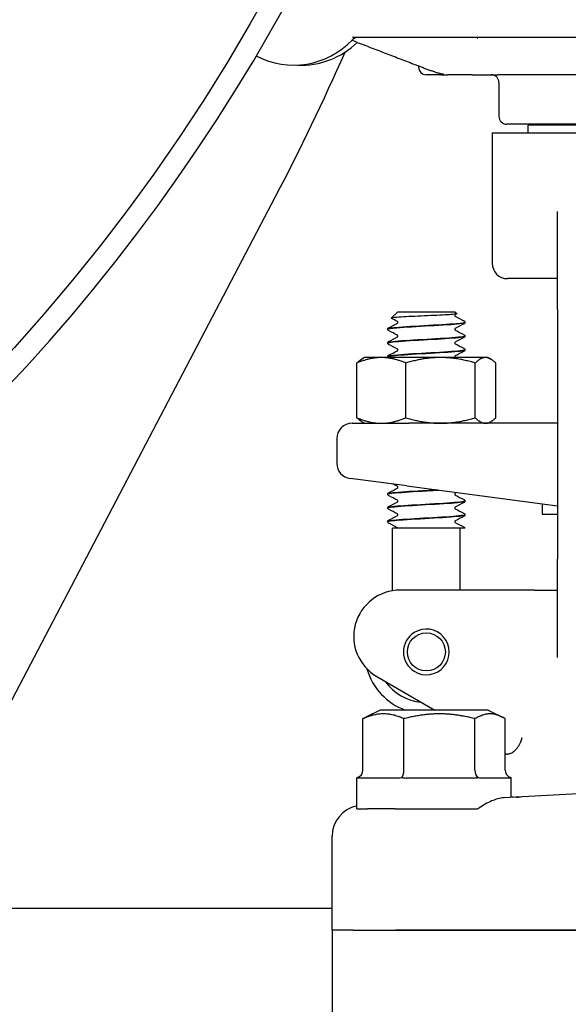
# Model space of a CAD drawing. Header units: inches. Extents: x 5 to 1128, y -85 to 748.
# Tile 480 of 656: x 616.35 to 618.57, y 337.22 to 341.2. Entities that reach past the tile are written whole.
import ezdxf

# ---------------------------------------------------------------- set-up
doc = ezdxf.new("R2010")
doc.units = ezdxf.units.IN
doc.header["$LTSCALE"] = 32
doc.header["$MEASUREMENT"] = 0
doc.layers.add('Visible (ANSI)', color=7, linetype='Continuous', lineweight=30)

msp = doc.modelspace()

# ---------------------------------------------------------------- linework, layer by layer
at = {"layer": 'Visible (ANSI)'}
for p, q in [((619.08927, 341.13117), (617.69998, 341.13117)), ((617.96813, 341.01682), (617.96813, 341.01242)), ((618.05743, 340.98117), (617.99938, 340.98117)), ((618.05743, 340.98117), (618.08457, 340.98117)), ((618.1855, 340.98117), (618.08457, 340.98117)), ((618.1855, 340.98117), (618.28816, 340.98117)), ((618.89284, 340.98117), (618.28816, 340.98117)), ((618.29313, 340.94992), (618.29313, 340.81242)), ((619.36188, 340.78117), (618.32438, 340.78117)), ((619.27488, 340.77742), (618.41138, 340.77742)), ((618.41138, 340.74617), (618.41138, 340.77742)), ((618.51813, 340.77742), (618.51813, 340.78117)), ((618.26563, 340.74617), (619.42063, 340.74617)), ((618.26563, 340.74617), (618.26563, 340.21867)), ((615.41982, 336.73117), (617.38931, 340.4885)), ((618.53063, 340.03117), (618.53063, 340.42808)), ((618.53063, 340.15617), (618.32813, 340.15617)), ((617.88211, 340.02117), (617.8575, 339.99656)), ((618.11665, 340.02117), (617.88211, 340.02117)), ((618.11665, 340.02117), (618.12297, 340.01485)), ((618.53063, 340.03117), (618.53063, 339.02117)), ((618.15563, 339.97915), (618.15563, 339.97973)), ((617.84313, 339.95134), (617.84313, 339.95192)), ((618.15563, 339.92354), (618.15563, 339.92412)), ((617.84313, 339.89573), (617.84313, 339.89631)), ((617.74938, 339.83717), (617.73833, 339.83079)), ((617.81735, 339.83717), (617.74938, 339.83717)), ((618.05677, 339.83717), (617.81735, 339.83717)), ((617.84313, 339.84012), (617.84313, 339.8407)), ((618.2388, 339.83717), (618.05677, 339.83717)), ((618.15563, 339.86792), (618.15563, 339.86851)), ((618.24938, 339.83717), (618.2388, 339.83717)), ((618.24938, 339.83717), (618.26043, 339.83079)), ((617.71842, 339.5935), (617.71842, 339.81484)), ((617.91629, 339.5935), (617.91629, 339.81484)), ((618.19726, 339.5935), (618.19726, 339.81484)), ((618.28035, 339.5935), (618.28035, 339.81484)), ((617.69938, 339.57117), (617.92827, 339.57117)), ((617.74938, 339.57117), (617.73833, 339.57755)), ((618.53063, 339.57117), (617.92827, 339.57117)), ((618.24938, 339.57117), (618.26043, 339.57755)), ((617.63688, 339.50867), (617.63688, 339.40979)), ((617.92011, 339.31769), (617.69122, 339.34782)), ((617.84313, 339.28401), (617.84313, 339.28459)), ((617.92011, 339.31769), (618.53063, 339.23731)), ((618.15563, 339.2562), (618.15563, 339.25678)), ((618.46813, 339.24554), (618.46813, 339.20372)), ((617.84313, 339.2284), (617.84313, 339.22898)), ((618.15563, 339.20059), (618.15563, 339.20117)), ((618.46813, 339.20372), (618.53063, 339.20372)), ((617.84313, 339.17279), (617.84313, 339.17337)), ((618.0278, 339.14617), (617.86188, 339.14617)), ((617.86188, 338.89355), (617.86188, 339.14617)), ((618.1392, 339.14617), (618.0278, 339.14617)), ((618.13688, 338.89617), (618.13688, 339.14617)), ((618.15557, 339.14617), (618.1392, 339.14617)), ((618.53063, 338.62426), (618.53063, 339.02117)), ((618.34936, 338.89617), (617.89313, 338.89617)), ((618.43703, 338.89617), (618.34936, 338.89617)), ((618.43703, 338.89617), (618.53063, 338.89617)), ((617.79938, 338.54629), (618.03342, 338.41117)), ((617.81188, 338.41117), (617.75479, 338.38262)), ((618.24938, 338.41117), (617.81188, 338.41117)), ((618.24938, 338.41117), (618.30648, 338.38262)), ((617.74306, 338.16742), (617.74306, 338.37621)), ((617.90863, 338.16742), (617.90863, 338.37621)), ((618.19621, 338.16742), (618.19621, 338.37621)), ((618.31821, 338.16742), (618.31821, 338.37621)), ((617.71817, 338.13617), (617.71813, 338.13617)), ((617.71813, 338.01117), (617.71813, 338.13617)), ((617.87838, 338.13617), (617.72212, 338.13617)), ((618.19084, 338.13617), (617.91945, 338.13617)), ((618.34313, 338.13617), (618.22796, 338.13617)), ((618.34313, 338.05747), (618.34313, 338.13617)), ((618.84313, 338.08367), (618.31141, 338.0558)), ((617.71813, 338.01117), (617.76193, 338.01117)), ((617.87345, 338.01117), (617.76193, 338.01117)), ((617.87345, 338.01117), (617.90406, 338.01117)), ((617.90406, 338.01117), (618.06599, 338.01117)), ((618.06599, 338.01117), (618.20777, 338.01117)), ((617.61813, 337.52117), (617.61813, 337.90082)), ((617.61813, 337.60867), (615.87978, 337.60867)), ((617.61813, 337.52117), (617.61813, 337.09361)), ((617.70363, 337.52117), (617.61813, 337.52117)), ((617.70363, 337.52117), (617.61813, 337.52117)), ((617.70363, 337.52117), (617.87408, 337.52117)), ((617.70363, 337.52117), (617.87408, 337.52117)), ((617.87408, 337.52117), (618.84313, 337.52117)), ((618.84313, 337.52117), (617.87408, 337.52117))]:
    msp.add_line(p, q, dxfattribs=at)
for centre, radius in [((610.78063, 344.92117), 7.5), ((617.99938, 338.64617), 0.07688)]:
    msp.add_circle(centre, radius, dxfattribs=at)
for centre, radius, start, end in [((610.78063, 344.92117), 7.588, 134.247392, 45.752608), ((617.46292, 341.34492), 0.325, 242.18881, 316.55016), ((617.49323, 341.34492), 0.325, 267.32759, 314.23218), ((617.72155, 341.09992), 0.03125, 90, 136.55016), ((608.93281, 344.92117), 9.54783, 332.337698, 336.228971), ((617.99938, 341.01242), 0.03125, 180, 270), ((618.26188, 340.94992), 0.03125, 0, 90), ((618.32438, 340.81242), 0.03125, 180, 270), ((618.32813, 340.21867), 0.0625, 180, 270), ((617.69938, 339.50867), 0.0625, 90, 180), ((617.69938, 339.40979), 0.0625, 180, 262.5), ((617.89313, 338.70867), 0.1875, 90, 240), ((617.99938, 338.64617), 0.0925, 122.15008, 237.84992), ((617.99938, 338.64617), 0.0925, 237.84992, 122.15008), ((617.99938, 338.64617), 0.25, 195.89001, 250.05156), ((617.99938, 338.64617), 0.20454, 215.75553, 264.24447)]:
    msp.add_arc(centre, radius, start, end, dxfattribs=at)
for centre, major_axis, ratio, start_param, end_param in [((617.70711, 338.16742), (-0.03595, 0), 0.8693335, 1.9174431, 3.1415927), ((617.89338, 338.16742), (0, -0.03125), 0.4879975, 0.3466468, 1.5707963), ((618.21691, 338.16742), (0, -0.03125), 0.662309, 4.712389, 5.9365385), ((618.35416, 338.16742), (-0.03595, 0), 0.8693335, 0, 1.2241495), ((617.74361, 337.90087), (-0.12531, -0.00657), 0.9961843, 4.8646945, 6.2310249)]:
    msp.add_ellipse(centre, major_axis=major_axis, ratio=ratio, start_param=start_param, end_param=end_param, dxfattribs=at)
for points in [[(617.71668, 341.1133), (617.71043, 341.1157), (617.70417, 341.11817), (617.69823, 341.12074)], [(618.12262, 340.01406), (618.12043, 340.01291), (618.11824, 340.01176), (618.11605, 340.0106)], [(618.11605, 340.00388), (618.12794, 339.99763), (618.13983, 339.99139), (618.15173, 339.98516)], [(617.84687, 339.95727), (617.85882, 339.96353), (617.87077, 339.96979), (617.88272, 339.97608)], [(617.88272, 339.9828), (617.87442, 339.98716), (617.86612, 339.99152), (617.85782, 339.99587)], [(618.1519, 339.9738), (618.13994, 339.96754), (618.12799, 339.96128), (618.11605, 339.95499)], [(618.15204, 339.98499), (618.15194, 339.98505), (618.15184, 339.9851), (618.15173, 339.98516)], [(617.88272, 339.92719), (617.87077, 339.93347), (617.85882, 339.93974), (617.84687, 339.946)], [(617.84687, 339.90165), (617.85882, 339.90792), (617.87077, 339.91418), (617.88272, 339.92046)], [(618.11605, 339.94827), (618.12799, 339.94199), (618.13994, 339.93572), (618.1519, 339.92946)], [(618.1519, 339.91819), (618.13994, 339.91193), (618.12799, 339.90566), (618.11605, 339.89938)], [(617.88272, 339.87158), (617.87077, 339.87786), (617.85882, 339.88413), (617.84687, 339.89039)], [(618.11605, 339.89266), (618.12799, 339.88638), (618.13994, 339.88011), (618.1519, 339.87385)], [(617.84687, 339.84604), (617.85882, 339.8523), (617.87077, 339.85857), (617.88272, 339.86485)], [(618.1519, 339.86258), (618.13994, 339.85632), (618.12799, 339.85005), (618.11605, 339.84377)], [(617.88272, 339.31547), (617.87667, 339.31865), (617.87062, 339.32183), (617.86456, 339.325)], [(617.84687, 339.28993), (617.85882, 339.29619), (617.87077, 339.30246), (617.88272, 339.30874)], [(618.12249, 339.29104), (618.12034, 339.28992), (618.11819, 339.28879), (618.11605, 339.28766)], [(618.11605, 339.28094), (618.12799, 339.27466), (618.13994, 339.26839), (618.1519, 339.26213)], [(617.88272, 339.25985), (617.87077, 339.26614), (617.85882, 339.2724), (617.84687, 339.27866)], [(617.84687, 339.23432), (617.85882, 339.24058), (617.87077, 339.24685), (617.88272, 339.25313)], [(618.1519, 339.25086), (618.13994, 339.2446), (618.12799, 339.23833), (618.11605, 339.23205)], [(617.88272, 339.20424), (617.87077, 339.21053), (617.85882, 339.21679), (617.84687, 339.22305)], [(618.11605, 339.22533), (618.12799, 339.21904), (618.13994, 339.21278), (618.1519, 339.20652)], [(617.84687, 339.17871), (617.85882, 339.18497), (617.87077, 339.19124), (617.88272, 339.19752)], [(617.88272, 339.14863), (617.87077, 339.15491), (617.85882, 339.16118), (617.84687, 339.16744)], [(618.1519, 339.19525), (618.13994, 339.18899), (618.12799, 339.18272), (618.11605, 339.17644)], [(618.11605, 339.16971), (618.12799, 339.16343), (618.13994, 339.15717), (618.1519, 339.1509)], [(617.71817, 338.13617), (617.71827, 338.13617), (617.71866, 338.13665), (617.71932, 338.13803)], [(617.71932, 338.13803), (617.71999, 338.13665), (617.72097, 338.13617), (617.72212, 338.13617)], [(617.87838, 338.13617), (617.88469, 338.13617), (617.89166, 338.13665), (617.89856, 338.13803)], [(617.89856, 338.13803), (617.90548, 338.13665), (617.91269, 338.13617), (617.91945, 338.13617)], [(618.19084, 338.13617), (618.19705, 338.13617), (618.20363, 338.13665), (618.20988, 338.13803)], [(618.20988, 338.13803), (618.21612, 338.13665), (618.22236, 338.13617), (618.22796, 338.13617)], [(618.3431, 338.13617), (618.34299, 338.13617), (618.3426, 338.13665), (618.34194, 338.13803)], [(618.34313, 338.05981), (618.35812, 338.05954), (618.37053, 338.0589), (618.38027, 338.05941)]]:
    msp.add_open_spline(points, degree=3, dxfattribs=at)
for points, knots in [([(617.71668, 341.1133), (617.73665, 341.10563), (617.75661, 341.09796), (617.79655, 341.08262), (617.81652, 341.07496), (617.85646, 341.05963), (617.87643, 341.05197), (617.91637, 341.03665), (617.93635, 341.029), (617.9763, 341.01369), (617.99627, 341.00605), (618.01625, 340.9984)], [0.6477885, 0.6477885, 0.6477885, 0.6477885, 0.84276542, 0.84276542, 1.03774233, 1.03774233, 1.23271925, 1.23271925, 1.42769616, 1.42769616, 1.62267307, 1.62267307, 1.62267307, 1.62267307]), ([(617.80014, 341.13117), (617.80014, 341.13117), (617.80014, 341.13117), (617.80014, 341.13117), (617.80012, 341.13117), (617.80009, 341.13117), (617.80006, 341.13117), (617.79997, 341.13117), (617.7999, 341.13117), (617.79964, 341.13117), (617.79944, 341.13117), (617.79899, 341.13117), (617.79873, 341.13117), (617.79846, 341.13117), (617.79839, 341.13117), (617.79834, 341.13116), (617.79833, 341.13116), (617.79833, 341.13116)], [0.002242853, 0.002242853, 0.002242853, 0.002242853, 0.002305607, 0.002305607, 0.002778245, 0.002778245, 0.003407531, 0.003407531, 0.005085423, 0.005085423, 0.009559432, 0.009559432, 0.015533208, 0.015533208, 0.017882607, 0.017882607, 0.018819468, 0.018819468, 0.018819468, 0.018819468]), ([(618.20338, 341.13117), (618.20457, 341.13051), (618.20579, 341.12985), (618.2071, 341.12919), (618.20737, 341.12905), (618.20774, 341.12888), (618.20787, 341.12882), (618.20811, 341.12871), (618.2082, 341.12867), (618.20823, 341.12866), (618.20824, 341.12866), (618.20824, 341.12866)], [0.075506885, 0.075506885, 0.075506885, 0.075506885, 0.086783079, 0.086783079, 0.089936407, 0.089936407, 0.091973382, 0.091973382, 0.09490981, 0.09490981, 0.095724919, 0.095724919, 0.095724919, 0.095724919]), ([(618.07069, 340.98221), (618.07069, 340.98221), (618.07068, 340.98221), (618.07065, 340.98221), (618.07063, 340.98222), (618.07054, 340.98223), (618.0705, 340.98223), (618.07042, 340.98225), (618.07036, 340.98225), (618.07025, 340.98227), (618.07018, 340.98228), (618.07, 340.98231), (618.06988, 340.98233), (618.06929, 340.98241), (618.06886, 340.98248), (618.06762, 340.98268), (618.06683, 340.98281), (618.06357, 340.9834), (618.06089, 340.98398), (618.05546, 340.98532), (618.05271, 340.98606), (618.04717, 340.98766), (618.04434, 340.98852), (618.03718, 340.9908), (618.0329, 340.99225), (618.02444, 340.99528), (618.0203, 340.99686), (618.01625, 340.9984)], [0.26612976, 0.26612976, 0.26612976, 0.26612976, 0.2668941, 0.2668941, 0.26783144, 0.26783144, 0.26830071, 0.26830071, 0.26877383, 0.26877383, 0.26924374, 0.26924374, 0.27018646, 0.27018646, 0.27396155, 0.27396155, 0.28138088, 0.28138088, 0.30389899, 0.30389899, 0.32519321, 0.32519321, 0.34787479, 0.34787479, 0.38447631, 0.38447631, 0.42408822, 0.42408822, 0.42408822, 0.42408822]), ([(618.12297, 340.01485), (618.12311, 340.01471), (618.12315, 340.01457), (618.12268, 340.01367), (618.11908, 340.01292), (618.10584, 340.01141), (618.09624, 340.01066), (618.07213, 340.00914), (618.05779, 340.00839), (618.02611, 340.00688), (618.00905, 340.00613), (617.9744, 340.00461), (617.95715, 340.00386), (617.92472, 340.00235), (617.9099, 340.0016), (617.88474, 340.00008), (617.87471, 339.99933), (617.86091, 339.99782), (617.85737, 339.99707), (617.85739, 339.99617), (617.85753, 339.99602), (617.85782, 339.99587)], [-1.8174748, -1.8174748, -1.8174748, -1.8174748, -1.7949096, -1.7949096, -1.6700584, -1.6700584, -1.5430016, -1.5430016, -1.41374, -1.41374, -1.2822742, -1.2822742, -1.1486049, -1.1486049, -1.0127327, -1.0127327, -0.8746582, -0.8746582, -0.7343822, -0.7343822, -0.7065085, -0.7065085, -0.7065085, -0.7065085]), ([(618.11607, 340.01062), (618.11607, 340.01062), (618.11591, 340.01054), (618.11538, 340.00999), (618.11511, 340.00965), (618.11463, 340.00864), (618.11445, 340.00794), (618.11445, 340.00724)], [0.003893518, 0.003893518, 0.003893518, 0.003893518, 0.02135506, 0.02135506, 0.032660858, 0.032660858, 0.044379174, 0.044379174, 0.044379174, 0.044379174]), ([(618.11445, 340.00724), (618.11445, 340.00617), (618.11489, 340.00517), (618.1156, 340.00421), (618.11585, 340.00402), (618.11604, 340.00389), (618.11607, 340.00387), (618.11607, 340.00387)], [0, 0, 0, 0, 0.017919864, 0.017919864, 0.032518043, 0.032518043, 0.040461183, 0.040461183, 0.040461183, 0.040461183]), ([(617.84313, 339.95195), (617.84319, 339.95308), (617.84362, 339.95415), (617.8446, 339.95562), (617.84513, 339.9561), (617.84605, 339.95681), (617.84646, 339.95705), (617.84687, 339.95727)], [0, 0, 0, 0, 0.015967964, 0.015967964, 0.031253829, 0.031253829, 0.045415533, 0.045415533, 0.045415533, 0.045415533]), ([(617.84334, 339.95132), (617.84348, 339.9534), (617.85649, 339.95549), (617.88039, 339.95758), (617.91258, 339.96039), (617.96363, 339.96321), (618.01312, 339.96602), (618.06304, 339.96886), (618.11002, 339.9717), (618.13494, 339.97454), (618.14842, 339.97608), (618.15536, 339.97761), (618.15543, 339.97915)], [-14.1400278, -14.1400278, -14.1400278, -14.1400278, -13.4320997, -13.4320997, -13.4320997, -12.4783682, -12.4783682, -12.4783682, -11.5160648, -11.5160648, -11.5160648, -10.9955743, -10.9955743, -10.9955743, -10.9955743]), ([(618.15541, 339.97975), (618.1553, 339.97775), (618.14336, 339.97574), (618.12118, 339.97374), (618.09002, 339.97092), (618.03948, 339.9681), (617.98984, 339.96528), (617.94021, 339.96247), (617.89278, 339.95965), (617.86658, 339.95683), (617.85135, 339.9552), (617.84353, 339.95356), (617.84345, 339.95192)], [4.7095281, 4.7095281, 4.7095281, 4.7095281, 5.3893637, 5.3893637, 5.3893637, 6.3443154, 6.3443154, 6.3443154, 7.2990044, 7.2990044, 7.2990044, 7.8539816, 7.8539816, 7.8539816, 7.8539816]), ([(617.88432, 339.97944), (617.88432, 339.98051), (617.88387, 339.98151), (617.88317, 339.98247), (617.88291, 339.98266), (617.88273, 339.98279), (617.88269, 339.98281), (617.88269, 339.98281)], [0, 0, 0, 0, 0.017919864, 0.017919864, 0.032518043, 0.032518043, 0.040461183, 0.040461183, 0.040461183, 0.040461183]), ([(617.88269, 339.97606), (617.88269, 339.97606), (617.88286, 339.97614), (617.88338, 339.97669), (617.88366, 339.97703), (617.88414, 339.97804), (617.88432, 339.97874), (617.88432, 339.97944)], [0.003893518, 0.003893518, 0.003893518, 0.003893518, 0.02135506, 0.02135506, 0.032660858, 0.032660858, 0.044379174, 0.044379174, 0.044379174, 0.044379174]), ([(618.15563, 339.97912), (618.15557, 339.97799), (618.15515, 339.97692), (618.15417, 339.97545), (618.15364, 339.97497), (618.15272, 339.97426), (618.1523, 339.97402), (618.1519, 339.9738)], [0, 0, 0, 0, 0.015967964, 0.015967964, 0.031253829, 0.031253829, 0.045415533, 0.045415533, 0.045415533, 0.045415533]), ([(618.15356, 339.98394), (618.15347, 339.98402), (618.15337, 339.9841), (618.15297, 339.98443), (618.1526, 339.98469), (618.15204, 339.98499)], [-0.025931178, -0.025931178, -0.025931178, -0.025931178, -0.019551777, -0.019551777, 0, 0, 0, 0]), ([(618.15356, 339.98394), (618.15399, 339.98356), (618.15445, 339.98306), (618.15526, 339.98167), (618.15558, 339.98073), (618.15563, 339.97975)], [0, 0, 0, 0, 0.013250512, 0.013250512, 0.027054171, 0.027054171, 0.027054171, 0.027054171]), ([(617.84687, 339.946), (617.84624, 339.94633), (617.84556, 339.94673), (617.84446, 339.94787), (617.84407, 339.94837), (617.84342, 339.94966), (617.84318, 339.95047), (617.84313, 339.95132)], [0, 0, 0, 0, 0.022095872, 0.022095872, 0.033561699, 0.033561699, 0.045438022, 0.045438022, 0.045438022, 0.045438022]), ([(618.15557, 339.92414), (618.15562, 339.92378), (618.15528, 339.92342), (618.15452, 339.92306), (618.14859, 339.92025), (618.11762, 339.91743), (618.07399, 339.91462), (618.03037, 339.91181), (617.97524, 339.909), (617.93066, 339.90618), (617.88609, 339.90337), (617.85322, 339.90056), (617.84519, 339.89775), (617.84382, 339.89727), (617.84318, 339.89679), (617.84324, 339.89631)], [10.9927134, 10.9927134, 10.9927134, 10.9927134, 11.1151899, 11.1151899, 11.1151899, 12.0686082, 12.0686082, 12.0686082, 13.0217811, 13.0217811, 13.0217811, 13.9747115, 13.9747115, 13.9747115, 14.1371669, 14.1371669, 14.1371669, 14.1371669]), ([(617.84338, 339.8957), (617.84325, 339.89659), (617.84543, 339.89748), (617.85005, 339.89837), (617.86461, 339.90118), (617.90302, 339.90398), (617.94998, 339.90679), (617.99687, 339.90958), (618.05107, 339.91238), (618.09109, 339.91518), (618.13088, 339.91797), (618.15556, 339.92075), (618.15563, 339.92354)], [-20.4232131, -20.4232131, -20.4232131, -20.4232131, -20.1217618, -20.1217618, -20.1217618, -19.1712317, -19.1712317, -19.1712317, -18.2223022, -18.2223022, -18.2223022, -17.2787596, -17.2787596, -17.2787596, -17.2787596]), ([(617.88432, 339.92383), (617.88432, 339.9249), (617.88387, 339.9259), (617.88317, 339.92685), (617.88291, 339.92705), (617.88273, 339.92718), (617.88269, 339.9272), (617.88269, 339.9272)], [0, 0, 0, 0, 0.017919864, 0.017919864, 0.032518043, 0.032518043, 0.040461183, 0.040461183, 0.040461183, 0.040461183]), ([(617.88269, 339.92045), (617.88269, 339.92045), (617.88286, 339.92053), (617.88338, 339.92108), (617.88366, 339.92142), (617.88414, 339.92243), (617.88432, 339.92312), (617.88432, 339.92383)], [0.003893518, 0.003893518, 0.003893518, 0.003893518, 0.02135506, 0.02135506, 0.032660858, 0.032660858, 0.044379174, 0.044379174, 0.044379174, 0.044379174]), ([(618.11607, 339.95501), (618.11607, 339.95501), (618.11591, 339.95493), (618.11538, 339.95438), (618.11511, 339.95404), (618.11463, 339.95303), (618.11445, 339.95233), (618.11445, 339.95163)], [0.003893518, 0.003893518, 0.003893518, 0.003893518, 0.02135506, 0.02135506, 0.032660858, 0.032660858, 0.044379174, 0.044379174, 0.044379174, 0.044379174]), ([(618.11445, 339.95163), (618.11445, 339.95056), (618.11489, 339.94956), (618.1156, 339.9486), (618.11585, 339.94841), (618.11604, 339.94828), (618.11607, 339.94826), (618.11607, 339.94826)], [0, 0, 0, 0, 0.017919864, 0.017919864, 0.032518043, 0.032518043, 0.040461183, 0.040461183, 0.040461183, 0.040461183]), ([(618.1519, 339.92946), (618.15253, 339.92913), (618.1532, 339.92873), (618.15431, 339.92759), (618.1547, 339.92709), (618.15535, 339.9258), (618.15559, 339.92499), (618.15563, 339.92414)], [0, 0, 0, 0, 0.022095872, 0.022095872, 0.033561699, 0.033561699, 0.045438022, 0.045438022, 0.045438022, 0.045438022]), ([(618.15563, 339.92351), (618.15557, 339.92238), (618.15515, 339.92131), (618.15417, 339.91984), (618.15364, 339.91936), (618.15272, 339.91865), (618.1523, 339.9184), (618.1519, 339.91819)], [0, 0, 0, 0, 0.015967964, 0.015967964, 0.031253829, 0.031253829, 0.045415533, 0.045415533, 0.045415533, 0.045415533]), ([(617.84313, 339.89634), (617.84319, 339.89747), (617.84362, 339.89853), (617.8446, 339.9), (617.84513, 339.90049), (617.84605, 339.9012), (617.84646, 339.90144), (617.84687, 339.90165)], [0, 0, 0, 0, 0.015967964, 0.015967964, 0.031253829, 0.031253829, 0.045415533, 0.045415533, 0.045415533, 0.045415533]), ([(617.84687, 339.89039), (617.84624, 339.89072), (617.84556, 339.89112), (617.84446, 339.89226), (617.84407, 339.89276), (617.84342, 339.89405), (617.84318, 339.89486), (617.84313, 339.8957)], [0, 0, 0, 0, 0.022095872, 0.022095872, 0.033561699, 0.033561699, 0.045438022, 0.045438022, 0.045438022, 0.045438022]), ([(618.11607, 339.89939), (618.11607, 339.89939), (618.11591, 339.89932), (618.11538, 339.89877), (618.11511, 339.89843), (618.11463, 339.89741), (618.11445, 339.89672), (618.11445, 339.89602)], [0.003893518, 0.003893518, 0.003893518, 0.003893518, 0.02135506, 0.02135506, 0.032660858, 0.032660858, 0.044379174, 0.044379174, 0.044379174, 0.044379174]), ([(618.11445, 339.89602), (618.11445, 339.89495), (618.11489, 339.89395), (618.1156, 339.89299), (618.11585, 339.8928), (618.11604, 339.89266), (618.11607, 339.89265), (618.11607, 339.89265)], [0, 0, 0, 0, 0.017919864, 0.017919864, 0.032518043, 0.032518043, 0.040461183, 0.040461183, 0.040461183, 0.040461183]), ([(617.84313, 339.84073), (617.84319, 339.84186), (617.84362, 339.84292), (617.8446, 339.84439), (617.84513, 339.84488), (617.84605, 339.84558), (617.84646, 339.84583), (617.84687, 339.84604)], [0, 0, 0, 0, 0.015967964, 0.015967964, 0.031253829, 0.031253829, 0.045415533, 0.045415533, 0.045415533, 0.045415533]), ([(617.8441, 339.83717), (617.84398, 339.83736), (617.84386, 339.83756), (617.84342, 339.83843), (617.84318, 339.83925), (617.84313, 339.84009)], [0.029606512, 0.029606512, 0.029606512, 0.029606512, 0.033561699, 0.033561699, 0.045438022, 0.045438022, 0.045438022, 0.045438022]), ([(617.84319, 339.84009), (617.84329, 339.84256), (617.86215, 339.84504), (617.89447, 339.84751), (617.93168, 339.85035), (617.98577, 339.85319), (618.03469, 339.85604), (618.08346, 339.85887), (618.12575, 339.86171), (618.14439, 339.86455), (618.1518, 339.86567), (618.15539, 339.8668), (618.15532, 339.86792)], [-26.7063984, -26.7063984, -26.7063984, -26.7063984, -25.8688703, -25.8688703, -25.8688703, -24.9048316, -24.9048316, -24.9048316, -23.9435311, -23.9435311, -23.9435311, -23.5619449, -23.5619449, -23.5619449, -23.5619449]), ([(618.15531, 339.86853), (618.15535, 339.86703), (618.14892, 339.86553), (618.13611, 339.86403), (618.11211, 339.86123), (618.06637, 339.85842), (618.01711, 339.85561), (617.96788, 339.8528), (617.91642, 339.85), (617.88326, 339.84719), (617.85772, 339.84503), (617.84354, 339.84286), (617.84329, 339.8407)], [17.2758987, 17.2758987, 17.2758987, 17.2758987, 17.7840647, 17.7840647, 17.7840647, 18.7358252, 18.7358252, 18.7358252, 19.6873602, 19.6873602, 19.6873602, 20.4203522, 20.4203522, 20.4203522, 20.4203522]), ([(617.88432, 339.86822), (617.88432, 339.86929), (617.88387, 339.87028), (617.88317, 339.87124), (617.88291, 339.87144), (617.88273, 339.87157), (617.88269, 339.87159), (617.88269, 339.87159)], [0, 0, 0, 0, 0.017919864, 0.017919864, 0.032518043, 0.032518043, 0.040461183, 0.040461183, 0.040461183, 0.040461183]), ([(617.88269, 339.86484), (617.88269, 339.86484), (617.88286, 339.86491), (617.88338, 339.86547), (617.88366, 339.86581), (617.88414, 339.86682), (617.88432, 339.86751), (617.88432, 339.86822)], [0.003893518, 0.003893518, 0.003893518, 0.003893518, 0.02135506, 0.02135506, 0.032660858, 0.032660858, 0.044379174, 0.044379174, 0.044379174, 0.044379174]), ([(618.11607, 339.84378), (618.11607, 339.84378), (618.11591, 339.84371), (618.11538, 339.84316), (618.11511, 339.84282), (618.11463, 339.8418), (618.11445, 339.84111), (618.11445, 339.84041)], [0.003893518, 0.003893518, 0.003893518, 0.003893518, 0.02135506, 0.02135506, 0.032660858, 0.032660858, 0.044379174, 0.044379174, 0.044379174, 0.044379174]), ([(618.11445, 339.84041), (618.11445, 339.83934), (618.11489, 339.83834), (618.11553, 339.83747), (618.11575, 339.83728), (618.11588, 339.83717)], [0, 0, 0, 0, 0.017919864, 0.017919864, 0.029530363, 0.029530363, 0.029530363, 0.029530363]), ([(618.1519, 339.87385), (618.15253, 339.87352), (618.1532, 339.87312), (618.15431, 339.87198), (618.1547, 339.87148), (618.15535, 339.87019), (618.15559, 339.86938), (618.15563, 339.86853)], [0, 0, 0, 0, 0.022095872, 0.022095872, 0.033561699, 0.033561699, 0.045438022, 0.045438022, 0.045438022, 0.045438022]), ([(618.15563, 339.8679), (618.15557, 339.86676), (618.15515, 339.8657), (618.15417, 339.86423), (618.15364, 339.86375), (618.15272, 339.86304), (618.1523, 339.86279), (618.1519, 339.86258)], [0, 0, 0, 0, 0.015967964, 0.015967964, 0.031253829, 0.031253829, 0.045415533, 0.045415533, 0.045415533, 0.045415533]), ([(617.84313, 339.28461), (617.84319, 339.28575), (617.84362, 339.28681), (617.8446, 339.28828), (617.84513, 339.28877), (617.84605, 339.28947), (617.84646, 339.28972), (617.84687, 339.28993)], [0, 0, 0, 0, 0.015967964, 0.015967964, 0.031253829, 0.031253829, 0.045415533, 0.045415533, 0.045415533, 0.045415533]), ([(617.84687, 339.27866), (617.84624, 339.279), (617.84556, 339.2794), (617.84446, 339.28054), (617.84407, 339.28103), (617.84342, 339.28232), (617.84318, 339.28314), (617.84313, 339.28398)], [0, 0, 0, 0, 0.022095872, 0.022095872, 0.033561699, 0.033561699, 0.045438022, 0.045438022, 0.045438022, 0.045438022]), ([(617.84339, 339.28398), (617.84347, 339.28585), (617.85374, 339.28772), (617.87322, 339.28959), (617.90244, 339.2924), (617.95161, 339.2952), (618.00115, 339.29801), (618.01729, 339.29892), (618.03334, 339.29984), (618.04862, 339.30075)], [-89.5382515, -89.5382515, -89.5382515, -89.5382515, -88.9043978, -88.9043978, -88.9043978, -87.9533052, -87.9533052, -87.9533052, -87.6432571, -87.6432571, -87.6432571, -87.6432571]), ([(618.04558, 339.30116), (618.02589, 339.29999), (618.00503, 339.29882), (617.98448, 339.29765), (617.93527, 339.29485), (617.8891, 339.29205), (617.86427, 339.28925), (617.85051, 339.28769), (617.8435, 339.28614), (617.84345, 339.28459)], [81.3805439, 81.3805439, 81.3805439, 81.3805439, 81.7769581, 81.7769581, 81.7769581, 82.7259477, 82.7259477, 82.7259477, 83.2522053, 83.2522053, 83.2522053, 83.2522053]), ([(617.88432, 339.3121), (617.88432, 339.31318), (617.88387, 339.31417), (617.88317, 339.31513), (617.88291, 339.31532), (617.88273, 339.31546), (617.88269, 339.31548), (617.88269, 339.31548)], [0, 0, 0, 0, 0.017919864, 0.017919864, 0.032518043, 0.032518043, 0.040461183, 0.040461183, 0.040461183, 0.040461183]), ([(617.88269, 339.30873), (617.88269, 339.30873), (617.88286, 339.3088), (617.88338, 339.30936), (617.88366, 339.3097), (617.88414, 339.31071), (617.88432, 339.3114), (617.88432, 339.3121)], [0.003893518, 0.003893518, 0.003893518, 0.003893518, 0.02135506, 0.02135506, 0.032660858, 0.032660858, 0.044379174, 0.044379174, 0.044379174, 0.044379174]), ([(618.11607, 339.28767), (618.11607, 339.28767), (618.11591, 339.2876), (618.11538, 339.28705), (618.11511, 339.2867), (618.11463, 339.28569), (618.11445, 339.285), (618.11445, 339.2843)], [0.003893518, 0.003893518, 0.003893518, 0.003893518, 0.02135506, 0.02135506, 0.032660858, 0.032660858, 0.044379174, 0.044379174, 0.044379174, 0.044379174]), ([(618.11445, 339.2843), (618.11445, 339.28323), (618.11489, 339.28223), (618.1156, 339.28127), (618.11585, 339.28108), (618.11604, 339.28094), (618.11607, 339.28092), (618.11607, 339.28092)], [0, 0, 0, 0, 0.017919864, 0.017919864, 0.032518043, 0.032518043, 0.040461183, 0.040461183, 0.040461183, 0.040461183]), ([(618.15552, 339.25681), (618.15561, 339.25632), (618.15495, 339.25582), (618.15352, 339.25533), (618.14537, 339.25251), (618.11219, 339.24968), (618.06733, 339.24686), (618.02257, 339.24405), (617.96738, 339.24123), (617.92387, 339.23842), (617.88045, 339.23561), (617.84979, 339.2328), (617.84415, 339.22999), (617.84347, 339.22965), (617.84316, 339.22932), (617.84319, 339.22898)], [86.3909371, 86.3909371, 86.3909371, 86.3909371, 86.558303, 86.558303, 86.558303, 87.5147256, 87.5147256, 87.5147256, 88.4689986, 88.4689986, 88.4689986, 89.4213086, 89.4213086, 89.4213086, 89.5353906, 89.5353906, 89.5353906, 89.5353906]), ([(617.84333, 339.22837), (617.84321, 339.22912), (617.84473, 339.22986), (617.848, 339.23061), (617.86029, 339.23342), (617.89689, 339.23623), (617.94319, 339.23904), (617.98948, 339.24185), (618.04424, 339.24466), (618.08561, 339.24747), (618.12697, 339.25028), (618.15386, 339.25309), (618.15554, 339.2559), (618.1556, 339.256), (618.15563, 339.2561), (618.15563, 339.2562)], [-95.8214368, -95.8214368, -95.8214368, -95.8214368, -95.568359, -95.568359, -95.568359, -94.6156683, -94.6156683, -94.6156683, -93.6632144, -93.6632144, -93.6632144, -92.7109946, -92.7109946, -92.7109946, -92.6769833, -92.6769833, -92.6769833, -92.6769833]), ([(617.88432, 339.25649), (617.88432, 339.25757), (617.88387, 339.25856), (617.88317, 339.25952), (617.88291, 339.25971), (617.88273, 339.25985), (617.88269, 339.25987), (617.88269, 339.25987)], [0, 0, 0, 0, 0.017919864, 0.017919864, 0.032518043, 0.032518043, 0.040461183, 0.040461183, 0.040461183, 0.040461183]), ([(617.88269, 339.25312), (617.88269, 339.25312), (617.88286, 339.25319), (617.88338, 339.25374), (617.88366, 339.25409), (617.88414, 339.2551), (617.88432, 339.25579), (617.88432, 339.25649)], [0.003893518, 0.003893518, 0.003893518, 0.003893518, 0.02135506, 0.02135506, 0.032660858, 0.032660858, 0.044379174, 0.044379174, 0.044379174, 0.044379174]), ([(618.1519, 339.26213), (618.15253, 339.2618), (618.1532, 339.26139), (618.15431, 339.26026), (618.1547, 339.25976), (618.15535, 339.25847), (618.15559, 339.25765), (618.15563, 339.25681)], [0, 0, 0, 0, 0.022095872, 0.022095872, 0.033561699, 0.033561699, 0.045438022, 0.045438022, 0.045438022, 0.045438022]), ([(618.15563, 339.25618), (618.15557, 339.25504), (618.15515, 339.25398), (618.15417, 339.25251), (618.15364, 339.25203), (618.15272, 339.25132), (618.1523, 339.25107), (618.1519, 339.25086)], [0, 0, 0, 0, 0.015967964, 0.015967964, 0.031253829, 0.031253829, 0.045415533, 0.045415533, 0.045415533, 0.045415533]), ([(617.84313, 339.229), (617.84319, 339.23014), (617.84362, 339.2312), (617.8446, 339.23267), (617.84513, 339.23315), (617.84605, 339.23386), (617.84646, 339.23411), (617.84687, 339.23432)], [0, 0, 0, 0, 0.015967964, 0.015967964, 0.031253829, 0.031253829, 0.045415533, 0.045415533, 0.045415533, 0.045415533]), ([(617.84687, 339.22305), (617.84624, 339.22338), (617.84556, 339.22379), (617.84446, 339.22492), (617.84407, 339.22542), (617.84342, 339.22671), (617.84318, 339.22753), (617.84313, 339.22837)], [0, 0, 0, 0, 0.022095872, 0.022095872, 0.033561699, 0.033561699, 0.045438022, 0.045438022, 0.045438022, 0.045438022]), ([(617.84321, 339.17276), (617.84335, 339.17516), (617.86108, 339.17757), (617.89189, 339.17997), (617.92796, 339.18279), (617.98099, 339.1856), (618.02974, 339.18842), (618.07847, 339.19123), (618.12164, 339.19405), (618.14196, 339.19686), (618.15094, 339.1981), (618.15535, 339.19935), (618.15531, 339.20059)], [-102.1046221, -102.1046221, -102.1046221, -102.1046221, -101.2896371, -101.2896371, -101.2896371, -100.3354652, -100.3354652, -100.3354652, -99.3815473, -99.3815473, -99.3815473, -98.9601686, -98.9601686, -98.9601686, -98.9601686]), ([(618.15532, 339.2012), (618.15531, 339.19952), (618.14715, 339.19784), (618.13125, 339.19616), (618.1046, 339.19335), (618.0569, 339.19053), (618.00727, 339.18772), (617.95784, 339.18491), (617.90778, 339.18211), (617.877, 339.17931), (617.85528, 339.17733), (617.84359, 339.17535), (617.84338, 339.17337)], [92.6741224, 92.6741224, 92.6741224, 92.6741224, 93.2431504, 93.2431504, 93.2431504, 94.1972517, 94.1972517, 94.1972517, 95.1476373, 95.1476373, 95.1476373, 95.8185759, 95.8185759, 95.8185759, 95.8185759]), ([(617.88432, 339.20088), (617.88432, 339.20195), (617.88387, 339.20295), (617.88317, 339.20391), (617.88291, 339.2041), (617.88273, 339.20424), (617.88269, 339.20426), (617.88269, 339.20426)], [0, 0, 0, 0, 0.017919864, 0.017919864, 0.032518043, 0.032518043, 0.040461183, 0.040461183, 0.040461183, 0.040461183]), ([(617.88269, 339.19751), (617.88269, 339.19751), (617.88286, 339.19758), (617.88338, 339.19813), (617.88366, 339.19848), (617.88414, 339.19949), (617.88432, 339.20018), (617.88432, 339.20088)], [0.003893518, 0.003893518, 0.003893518, 0.003893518, 0.02135506, 0.02135506, 0.032660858, 0.032660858, 0.044379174, 0.044379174, 0.044379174, 0.044379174]), ([(618.11607, 339.23206), (618.11607, 339.23206), (618.11591, 339.23199), (618.11538, 339.23144), (618.11511, 339.23109), (618.11463, 339.23008), (618.11445, 339.22939), (618.11445, 339.22869)], [0.003893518, 0.003893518, 0.003893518, 0.003893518, 0.02135506, 0.02135506, 0.032660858, 0.032660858, 0.044379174, 0.044379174, 0.044379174, 0.044379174]), ([(618.11445, 339.22869), (618.11445, 339.22761), (618.11489, 339.22662), (618.1156, 339.22566), (618.11585, 339.22547), (618.11604, 339.22533), (618.11607, 339.22531), (618.11607, 339.22531)], [0, 0, 0, 0, 0.017919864, 0.017919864, 0.032518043, 0.032518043, 0.040461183, 0.040461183, 0.040461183, 0.040461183]), ([(618.1519, 339.20652), (618.15253, 339.20618), (618.1532, 339.20578), (618.15431, 339.20464), (618.1547, 339.20415), (618.15535, 339.20286), (618.15559, 339.20204), (618.15563, 339.2012)], [0, 0, 0, 0, 0.022095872, 0.022095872, 0.033561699, 0.033561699, 0.045438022, 0.045438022, 0.045438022, 0.045438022]), ([(618.15563, 339.20057), (618.15557, 339.19943), (618.15515, 339.19837), (618.15417, 339.1969), (618.15364, 339.19641), (618.15272, 339.19571), (618.1523, 339.19546), (618.1519, 339.19525)], [0, 0, 0, 0, 0.015967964, 0.015967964, 0.031253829, 0.031253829, 0.045415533, 0.045415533, 0.045415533, 0.045415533]), ([(617.84313, 339.17339), (617.84319, 339.17453), (617.84362, 339.17559), (617.8446, 339.17706), (617.84513, 339.17754), (617.84605, 339.17825), (617.84646, 339.1785), (617.84687, 339.17871)], [0, 0, 0, 0, 0.015967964, 0.015967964, 0.031253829, 0.031253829, 0.045415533, 0.045415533, 0.045415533, 0.045415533]), ([(617.84687, 339.16744), (617.84624, 339.16777), (617.84556, 339.16817), (617.84446, 339.16931), (617.84407, 339.16981), (617.84342, 339.1711), (617.84318, 339.17192), (617.84313, 339.17276)], [0, 0, 0, 0, 0.022095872, 0.022095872, 0.033561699, 0.033561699, 0.045438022, 0.045438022, 0.045438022, 0.045438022]), ([(618.11607, 339.17645), (618.11607, 339.17645), (618.11591, 339.17638), (618.11538, 339.17582), (618.11511, 339.17548), (618.11463, 339.17447), (618.11445, 339.17378), (618.11445, 339.17308)], [0.003893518, 0.003893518, 0.003893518, 0.003893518, 0.02135506, 0.02135506, 0.032660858, 0.032660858, 0.044379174, 0.044379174, 0.044379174, 0.044379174]), ([(618.11445, 339.17308), (618.11445, 339.172), (618.11489, 339.17101), (618.1156, 339.17005), (618.11585, 339.16986), (618.11604, 339.16972), (618.11607, 339.1697), (618.11607, 339.1697)], [0, 0, 0, 0, 0.017919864, 0.017919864, 0.032518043, 0.032518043, 0.040461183, 0.040461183, 0.040461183, 0.040461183]), ([(617.88423, 339.14617), (617.88403, 339.14715), (617.88353, 339.14786), (617.88291, 339.14852), (617.88274, 339.14862), (617.8827, 339.14864), (617.88269, 339.14864), (617.88269, 339.14864)], [0, 0, 0, 0, 0.017397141, 0.017397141, 0.033013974, 0.033013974, 0.035372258, 0.035372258, 0.035372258, 0.035372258]), ([(618.1519, 339.1509), (618.15249, 339.15059), (618.15312, 339.15021), (618.15416, 339.1492), (618.15453, 339.14877), (618.15518, 339.14765), (618.15545, 339.14694), (618.15557, 339.14617)], [0, 0, 0, 0, 0.020860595, 0.020860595, 0.031618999, 0.031618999, 0.042693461, 0.042693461, 0.042693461, 0.042693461]), ([(618.31821, 338.2342), (618.31956, 338.23383), (618.32096, 338.23355), (618.32362, 338.23323), (618.32488, 338.23315), (618.3271, 338.23316), (618.32805, 338.23321), (618.33002, 338.23338), (618.33103, 338.23352), (618.33359, 338.23397), (618.33515, 338.23434), (618.33965, 338.23571), (618.34267, 338.23697), (618.35021, 338.24108), (618.35473, 338.24437), (618.36434, 338.25364), (618.36912, 338.25971), (618.37911, 338.27604), (618.38402, 338.28714), (618.38766, 338.29951), (618.3877, 338.29966), (618.38775, 338.29982)], [0.02344438, 0.02344438, 0.02344438, 0.02344438, 0.04878278, 0.04878278, 0.07002342, 0.07002342, 0.08543215, 0.08543215, 0.10127417, 0.10127417, 0.1246126, 0.1246126, 0.16706492, 0.16706492, 0.22849379, 0.22849379, 0.29966244, 0.29966244, 0.39445021, 0.39445021, 0.39562077, 0.39562077, 0.39562077, 0.39562077]), ([(618.31141, 338.0558), (618.29723, 338.05506), (618.28076, 338.05052), (618.2464, 338.03575), (618.22849, 338.02551), (618.21081, 338.01332), (618.20929, 338.01226), (618.20777, 338.01117)], [0.51027295, 0.51027295, 0.51027295, 0.51027295, 0.67314933, 0.67314933, 0.83782619, 0.83782619, 0.85301482, 0.85301482, 0.85301482, 0.85301482])]:
    msp.add_open_spline(points, degree=3, knots=knots, dxfattribs=at)
for points, weights in [([(617.81735, 339.83717), (617.77144, 339.83717), (617.71842, 339.81484)], [1, 1.0379548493, 1]), ([(617.91629, 339.81484), (617.86327, 339.83717), (617.81735, 339.83717)], [1, 1.0379548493, 1]), ([(618.05677, 339.83717), (617.99158, 339.83717), (617.91629, 339.81484)], [1, 1.0379548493, 1]), ([(618.19726, 339.81484), (618.12197, 339.83717), (618.05677, 339.83717)], [1, 1.0379548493, 1]), ([(618.2388, 339.83717), (618.21952, 339.83717), (618.19726, 339.81484)], [1, 1.0379548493, 1]), ([(618.28035, 339.81484), (618.25808, 339.83717), (618.2388, 339.83717)], [1, 1.0379548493, 1]), ([(617.71842, 339.81484), (617.72888, 339.82533), (617.73833, 339.83079)], [1, 1.01747875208, 1.01885907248]), ([(617.73833, 339.57755), (617.72888, 339.58301), (617.71842, 339.5935)], [1.01885907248, 1.01747875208, 1]), ([(617.71842, 339.5935), (617.77144, 339.57117), (617.81735, 339.57117)], [1, 1.0379548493, 1]), ([(617.81735, 339.57117), (617.86327, 339.57117), (617.91629, 339.5935)], [1, 1.0379548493, 1]), ([(617.91629, 339.5935), (617.99158, 339.57117), (618.05677, 339.57117)], [1, 1.0379548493, 1]), ([(618.05677, 339.57117), (618.12197, 339.57117), (618.19726, 339.5935)], [1, 1.0379548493, 1]), ([(618.19726, 339.5935), (618.21952, 339.57117), (618.2388, 339.57117)], [1, 1.0379548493, 1]), ([(618.2388, 339.57117), (618.25808, 339.57117), (618.28035, 339.5935)], [1, 1.0379548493, 1]), ([(617.90863, 338.37621), (617.82584, 338.41229), (617.74306, 338.37621)], [1.04422863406, 1.20577136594, 1.04422863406]), ([(617.74306, 338.37621), (617.74906, 338.37976), (617.75479, 338.38262)], [1.04422863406, 1.05817173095, 1.06970791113]), ([(618.19621, 338.37621), (618.05242, 338.41229), (617.90863, 338.37621)], [1.04422863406, 1.20577136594, 1.04422863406]), ([(618.31821, 338.37621), (618.25721, 338.41229), (618.19621, 338.37621)], [1.04422863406, 1.20577136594, 1.04422863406])]:
    msp.add_rational_spline(points, weights, degree=2, dxfattribs=at)

doc.saveas('drawing.dxf')
